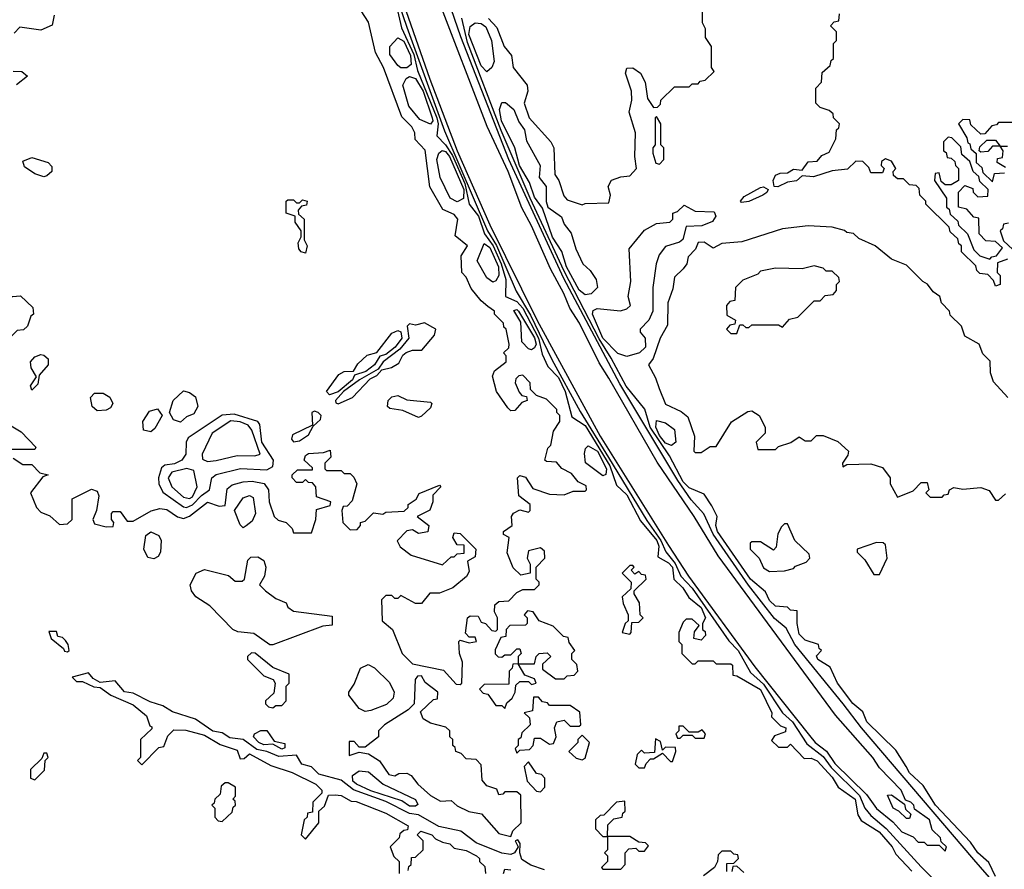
# Model space of a CAD drawing. Extents: x 2737310 to 2869991, y 870230 to 1012730.
# Tile 336 of 479: x 2781464 to 2784774, y 975869 to 978725. Entities that reach past the tile are written whole.
import ezdxf

# ---------------------------------------------------------------- set-up
doc = ezdxf.new("R2010")
doc.units = 0

msp = doc.modelspace()

# ---------------------------------------------------------------- linework, layer by layer
at = {"layer": '0CON02XD'}
for points in [[(2782661.1, 979005), (2782765, 978700), (2782891.6, 978351.6), (2783037.1, 978015), (2783066.5, 977966.5), (2783133.1, 977813.1), (2783181.7, 977731.7), (2783253.5, 977583.5), (2783348, 977408), (2783443.5, 977253.5), (2783572.1, 977042.1), (2783619.6, 976975), (2783636.8, 976936.8), (2783667.7, 976897.7), (2783686.7, 976855), (2783725, 976814.3), (2783847.7, 976637.7), (2783879.1, 976605), (2783921.1, 976531.1), (2783965, 976491.9), (2784028.1, 976395), (2784062.2, 976365), (2784110.8, 976290.8), (2784165, 976248.6), (2784191.7, 976211.7), (2784287, 976117), (2784305.7, 976075), (2784325, 976050), (2784376.9, 976006.9), (2784495, 975878), (2784566.9, 975806.9)], [(2782683.1, 978985), (2782842.3, 978525), (2782934.7, 978285), (2783045, 978036.2), (2783204.2, 977714.2), (2783415.6, 977325), (2783645, 976957.5), (2783712.9, 976855), (2783935, 976550), (2784119.5, 976319.5), (2784138, 976295), (2784176.4, 976266.4), (2784204.3, 976225), (2784311.2, 976121.2), (2784345, 976073.3), (2784399.3, 976029.3), (2784430, 975995), (2784468.3, 975978.3), (2784485, 975960), (2784505, 975960), (2784515, 975950), (2784555, 975950), (2784575, 975930)], [(2785385, 975082), (2784672.2, 975902.2), (2784294.5, 976344.5), (2784232.5, 976425), (2784070, 976625), (2784040.3, 976680.3), (2784001.8, 976711.8), (2783914.7, 976824.7), (2783795.3, 976995.3), (2783764.4, 977064.4), (2783721.7, 977111.7), (2783676.3, 977176.3), (2783481.1, 977501.1), (2783293.5, 977855), (2783108.8, 978255), (2782947.3, 978667.3), (2782861.8, 978915)], [(2782723.4, 978805), (2782747.8, 978697.8), (2782788.5, 978608.5), (2782801.5, 978555), (2782866.6, 978395), (2782870.8, 978375), (2782866.7, 978335), (2782895.5, 978305), (2782918.6, 978268.6), (2782960.5, 978175), (2782975.5, 978105.5), (2783006, 978065), (2783026.2, 978005), (2783055.6, 977965.6), (2783082.4, 977905), (2783097.9, 977852.1), (2783097.5, 977795), (2783135, 977778.1), (2783155, 977755.6), (2783207.9, 977655), (2783220.6, 977600.6), (2783240, 977560), (2783275, 977522.5), (2783297.8, 977475), (2783320, 977390), (2783365, 977361.4), (2783448, 977225), (2783470.8, 977160.8), (2783505, 977127.8), (2783551.1, 977041.1), (2783606, 976975), (2783612.3, 976955), (2783609.3, 976919.3), (2783645, 976899.4), (2783658.2, 976885), (2783663.3, 976845), (2783693.3, 976815), (2783713.3, 976783.3), (2783755, 976749.2), (2783770, 976715), (2783760, 976695), (2783760, 976675), (2783768.3, 976668.3), (2783770, 976655), (2783755, 976640), (2783730, 976645), (2783733, 976667), (2783748.3, 976688.3), (2783725, 976710), (2783705, 976710), (2783695, 976700), (2783680, 976665), (2783680, 976635), (2783690, 976625), (2783690, 976595), (2783725, 976560), (2783735, 976560), (2783745, 976570), (2783795, 976570), (2783805, 976560), (2783855, 976560), (2783860, 976555), (2783861.7, 976521.7), (2783875, 976520), (2783955, 976473.8), (2783992.5, 976395), (2783991.7, 976381.7), (2784021.7, 976351.7), (2784040, 976345), (2784038.3, 976331.7), (2784001.7, 976318.3), (2783991.7, 976301.7), (2784015, 976280), (2784045, 976280), (2784055, 976290), (2784101.7, 976241.7), (2784125, 976242.5), (2784145, 976233.3), (2784195, 976178.8), (2784215.8, 976145.8), (2784272.9, 976105), (2784282, 976052), (2784293.3, 976033.3), (2784353.8, 975995), (2784396.7, 975945), (2784410, 975920), (2784463.3, 975863.3)], [(2784575, 975930), (2784580, 975945), (2784561.7, 975961.7), (2784560, 975975), (2784531.7, 976001.7), (2784522.5, 976035), (2784471.7, 976071.7), (2784470, 976085), (2784460, 976095), (2784441.7, 976101.7), (2784427.5, 976135), (2784355, 976210), (2784332.5, 976245), (2784207, 976387), (2783812.5, 976922.5), (2783731.2, 977055), (2783607.3, 977237.3), (2783445, 977520), (2783412.3, 977572.3), (2783346, 977705), (2783313.3, 977755), (2783293.3, 977805), (2783248, 977888), (2783185, 978032.5), (2783152.3, 978092.3), (2783105.8, 978215), (2783035.8, 978365.8), (2782871.2, 978795)], [(2782945, 976490), (2782950, 976495), (2782952.5, 976565), (2782942.5, 976595), (2782940, 976635), (2782945, 976640), (2782975, 976630), (2783000, 976635), (2782995, 976650), (2782975, 976650), (2782962.5, 976662.5), (2782970, 976715), (2782978.3, 976721.7), (2783005, 976720), (2783015, 976700), (2783030, 976695), (2783051.7, 976671.7), (2783065, 976670), (2783070, 976675), (2783070, 976715), (2783060, 976735), (2783061.7, 976758.3), (2783075, 976770), (2783108.3, 976771.7), (2783135, 976800), (2783155, 976810), (2783195, 976810), (2783210, 976825), (2783210, 976835), (2783200, 976845), (2783200, 976885), (2783230, 976915), (2783228.3, 976938.3), (2783215, 976950), (2783175, 976940), (2783170, 976915), (2783180, 976895), (2783180, 976865), (2783148.3, 976858.3), (2783123, 976883), (2783103, 976933), (2783110, 976985), (2783090, 976995), (2783090, 977005), (2783120, 977025), (2783117.5, 977055), (2783123.6, 977066.4), (2783145, 977077.5), (2783175, 977070), (2783180, 977075), (2783180, 977095), (2783142.5, 977125), (2783137.5, 977185), (2783145, 977192.5), (2783165, 977187.5), (2783189.3, 977149.3), (2783245, 977130), (2783295, 977127.5), (2783325, 977140), (2783365, 977140), (2783370, 977145), (2783368.3, 977158.3), (2783341.7, 977171.7), (2783319.3, 977199.3), (2783287, 977217), (2783268.3, 977238.3), (2783235, 977240), (2783230, 977245), (2783240, 977285), (2783250, 977295), (2783258.3, 977341.7), (2783280, 977375), (2783280, 977395), (2783270, 977405), (2783270, 977415), (2783235, 977450), (2783201.7, 977461.7), (2783181.7, 977481.7), (2783180, 977505), (2783155, 977530), (2783141.7, 977528.3), (2783131.7, 977518.3), (2783130, 977505), (2783143, 977473), (2783151.7, 977461.7), (2783168.3, 977458.3), (2783170, 977445), (2783151.7, 977438.3), (2783128.3, 977411.7), (2783115, 977410), (2783105, 977420), (2783067.5, 977475), (2783053.6, 977526.4), (2783060, 977545), (2783100, 977575), (2783100, 977595), (2783090, 977605), (2783108.3, 977621.7), (2783110, 977635), (2783100, 977685), (2783091.7, 977691.7), (2783090, 977705), (2783060, 977735), (2783060, 977745), (2783038.3, 977761.7), (2783015, 977780), (2782981.7, 977821.7), (2782965, 977860), (2782950, 977875), (2782948.3, 977931.7), (2782970, 977965), (2782928.3, 977998.3), (2782937.5, 978055), (2782925, 978070), (2782887, 978087), (2782843, 978163), (2782827, 978287), (2782793, 978323), (2782792.5, 978345), (2782782.5, 978365), (2782748.8, 978398.8), (2782686.7, 978565), (2782660, 978615), (2782637, 978717), (2782612.5, 978755)], [(2783355, 978102.5), (2783365, 978107.5), (2783445, 978110), (2783450, 978135), (2783442.5, 978165), (2783453.6, 978186.4), (2783485, 978197.5), (2783515, 978200), (2783538, 978225), (2783532.5, 978265), (2783534, 978345), (2783513.3, 978415), (2783522.5, 978455), (2783521.2, 978485), (2783501.2, 978545), (2783505, 978562.5), (2783525, 978564), (2783551.2, 978545), (2783566.7, 978515), (2783575, 978460), (2783595, 978430), (2783608.3, 978431.7), (2783618.3, 978441.7), (2783620, 978455), (2783665, 978500), (2783715, 978500), (2783725, 978510), (2783745, 978510), (2783751.7, 978518.3), (2783768.3, 978521.7), (2783798.3, 978551.7), (2783790, 978565), (2783790, 978635), (2783770, 978665), (2783770, 978695), (2783760, 978715), (2783760, 978765)], [(2781580, 978740), (2781573, 978707), (2781535, 978690), (2781465, 978700), (2781445, 978680)], [(2784744.4, 975845), (2784722.5, 975892.5), (2784685, 975924), (2784660, 975960), (2784543.1, 976085), (2784501.2, 976151.2), (2784455, 976193.8), (2784444.3, 976214.3), (2784410, 976270), (2784312, 976365), (2784298.3, 976398.3), (2784265, 976426.7), (2784213.8, 976495), (2784188.3, 976548.3), (2784147.5, 976575), (2784143.3, 976586.7), (2784160, 976605), (2784151.7, 976611.7), (2784150, 976625), (2784105, 976640), (2784085, 976660), (2784077.5, 976695), (2784078.3, 976738.3), (2784055, 976740), (2784045, 976750), (2784005, 976753.3), (2783985, 976773.3), (2783971.7, 976801.7), (2783921.1, 976845), (2783809.4, 977005), (2783804.4, 977025), (2783808.8, 977055), (2783790.5, 977090.5), (2783765, 977130), (2783715, 977151.1), (2783695, 977172.2), (2783648.8, 977258.8), (2783583.8, 977355), (2783565.7, 977415.7), (2783503.2, 977493.2), (2783452.7, 977587.3), (2783412.3, 977652.3), (2783295, 977880), (2783180, 978125), (2783082.9, 978352.9), (2782969.1, 978649.1), (2782950.8, 978730.8)], [(2783039.7, 978729.7), (2783068.6, 978698.6), (2783092.5, 978635), (2783117.5, 978605), (2783123.3, 978565), (2783170, 978505), (2783172.5, 978485), (2783160, 978445), (2783176.7, 978395), (2783250, 978315), (2783260, 978295), (2783263.3, 978205), (2783276.7, 978185), (2783293, 978133), (2783305, 978120), (2783355, 978102.5)], [(2784785, 977920), (2784751.7, 977908.3), (2784750, 977875), (2784760, 977865), (2784760, 977835), (2784745, 977830), (2784738.3, 977848.3), (2784718.3, 977868.3), (2784691.7, 977871.7), (2784681.7, 977881.7), (2784678.3, 977898.3), (2784630, 977945), (2784630, 977965), (2784621.7, 977971.7), (2784618.3, 977988.3), (2784591.7, 978011.7), (2784588.3, 978028.3), (2784510, 978105), (2784510, 978115), (2784490, 978135), (2784488.3, 978158.3), (2784478.3, 978168.3), (2784455, 978170), (2784435, 978190), (2784415, 978190), (2784401.7, 978201.7), (2784400, 978215), (2784410, 978225), (2784395, 978250), (2784375, 978257.5), (2784361.7, 978248.3), (2784360, 978235), (2784370, 978225), (2784365, 978210), (2784325, 978210), (2784318.3, 978228.3), (2784298.3, 978248.3), (2784275, 978250), (2784247, 978223), (2784195, 978216.7), (2784133, 978197), (2784095, 978200), (2784076, 978184), (2784045, 978178.8), (2784013, 978163), (2784000, 978165), (2783996.7, 978185), (2784005, 978202.5), (2784020.7, 978209.3), (2784045, 978210), (2784065, 978223.3), (2784095, 978220), (2784115, 978247.5), (2784145, 978250), (2784161.2, 978268.8), (2784185, 978280), (2784207.5, 978325), (2784210, 978355), (2784218.3, 978361.7), (2784220, 978375), (2784200, 978395), (2784198.3, 978408.3), (2784185, 978420), (2784155, 978430), (2784140, 978445), (2784140, 978495), (2784160, 978515), (2784161.7, 978548.3), (2784188.3, 978571.7), (2784191.7, 978588.3), (2784200, 978595), (2784200, 978645), (2784210, 978655), (2784210, 978685), (2784190, 978705), (2784201.7, 978718.3), (2784218.3, 978721.7), (2784220, 978745)], [(2783035, 978550), (2783015, 978570), (2782974, 978675), (2782977.9, 978702.1), (2782995, 978714.4), (2783015, 978712.9), (2783031.5, 978701.5), (2783050.6, 978655), (2783058.8, 978585), (2783051.2, 978565), (2783035, 978550)], [(2782765, 978563.8), (2782745, 978564), (2782735, 978571.2), (2782708.1, 978608.1), (2782708.6, 978635), (2782735, 978664.2), (2782755, 978652.9), (2782777.8, 978605), (2782780, 978575), (2782765, 978563.8)], [(2781442.5, 978552.5), (2781471.7, 978551.7), (2781490, 978535), (2781453.6, 978506.4)], [(2782845, 978374.2), (2782809.7, 978389.7), (2782772, 978435), (2782752.5, 978505), (2782762.9, 978527.1), (2782775, 978534), (2782795, 978527.1), (2782820.7, 978485), (2782851.1, 978395), (2782852.5, 978385), (2782845, 978374.2)], [(2783365, 977800), (2783345, 977815.8), (2783301.8, 977895), (2783286.6, 977946.6), (2783255, 977994.2), (2783221.2, 978091.2), (2783195, 978128.8), (2783177.5, 978177.5), (2783144.1, 978235), (2783128.6, 978295), (2783083.3, 978385), (2783076.8, 978423.2), (2783085, 978447.5), (2783097, 978447), (2783125, 978423.8), (2783141.7, 978381.7), (2783161.2, 978355), (2783168.3, 978318.3), (2783214.2, 978235), (2783210, 978195), (2783234.1, 978164.1), (2783233.8, 978113.8), (2783240, 978095), (2783285, 978062.5), (2783295, 978037.5), (2783317.7, 978007.7), (2783333.3, 977955), (2783356.7, 977905), (2783381.7, 977881.7), (2783401.7, 977851.7), (2783406.2, 977825), (2783385, 977803.8), (2783365, 977800)], [(2783615, 978240), (2783630, 978255), (2783630, 978295), (2783620, 978305), (2783620, 978375), (2783605, 978400), (2783600, 978395), (2783600, 978305), (2783592.5, 978295), (2783593, 978277), (2783603, 978243), (2783615, 978240)], [(2784815, 978380), (2784755, 978380), (2784748.3, 978371.7), (2784731.7, 978368.3), (2784708.3, 978341.7), (2784695, 978340), (2784661.7, 978371.7), (2784658.3, 978388.3), (2784635, 978390), (2784620, 978375), (2784648.3, 978328.3), (2784651.7, 978311.7), (2784658.3, 978308.3), (2784661.7, 978291.7), (2784680, 978275), (2784680, 978245), (2784698.3, 978228.3), (2784701.7, 978211.7), (2784735, 978180)], [(2784725, 977920), (2784731.7, 977928.3), (2784748.3, 977931.7), (2784768.3, 977958.3), (2784745, 977980), (2784711.7, 977981.7), (2784690, 978005), (2784688.3, 978058.3), (2784671.7, 978061.7), (2784648.3, 978088.3), (2784620, 978095), (2784620, 978145), (2784641.7, 978168.3), (2784668.3, 978158.3), (2784670, 978145), (2784685, 978130), (2784718.3, 978131.7), (2784720, 978155), (2784691.7, 978181.7), (2784688.3, 978198.3), (2784670, 978215), (2784658.3, 978248.3), (2784631.7, 978271.7), (2784628.3, 978298.3), (2784598.3, 978328.3), (2784585, 978330), (2784570, 978315), (2784570, 978285), (2784578.3, 978278.3), (2784581.7, 978261.7), (2784595, 978260), (2784608.3, 978248.3), (2784610, 978235), (2784620, 978225), (2784620, 978185), (2784595, 978170), (2784575, 978170), (2784561.7, 978181.7), (2784555, 978210), (2784541.7, 978208.3), (2784540, 978185), (2784580, 978125), (2784580, 978095), (2784588.3, 978088.3), (2784591.7, 978071.7), (2784618.3, 978048.3), (2784620, 978035), (2784650, 978005), (2784671.7, 977951.7), (2784691.7, 977931.7), (2784725, 977920)], [(2784778.3, 978228.3), (2784750, 978245), (2784751.7, 978258.3), (2784768.3, 978261.7), (2784770, 978285), (2784760, 978300), (2784735, 978300), (2784718.3, 978281.7), (2784695, 978280), (2784690, 978285), (2784691.7, 978298.3), (2784715, 978320), (2784745, 978320), (2784760, 978300), (2784785, 978300)], [(2781545, 978197.5), (2781515, 978207.5), (2781480.7, 978230.7), (2781475, 978250), (2781505, 978262.5), (2781560, 978245), (2781571.7, 978231.7), (2781572.5, 978215), (2781555, 978200), (2781545, 978197.5)], [(2782935, 978113.1), (2782910.8, 978125), (2782878.1, 978195), (2782866.5, 978255), (2782872.9, 978277.1), (2782884.4, 978285.6), (2782895, 978282.2), (2782909.1, 978265), (2782957.3, 978155), (2782955.9, 978124.1), (2782935, 978113.1)], [(2784735, 978180), (2784741.7, 978208.3), (2784775, 978210)], [(2783890.7, 978110.7), (2783887.5, 978115), (2783899.3, 978130.7), (2783955, 978161.2), (2783965, 978163.3), (2783980, 978155), (2783975.9, 978144.1), (2783962.5, 978135), (2783915, 978113.8), (2783890.7, 978110.7)], [(2782425, 977940), (2782410, 977945), (2782402.5, 977955), (2782400, 977975), (2782410, 977995), (2782410, 978015), (2782390, 978045), (2782390, 978065), (2782360, 978075), (2782360, 978115), (2782365, 978120), (2782385, 978120), (2782395, 978110), (2782405, 978110), (2782415, 978120), (2782430, 978115), (2782428.3, 978101.7), (2782411.7, 978098.3), (2782400, 978085), (2782401.7, 978071.7), (2782420, 978055), (2782420, 977985), (2782430, 977965), (2782425, 977940)], [(2783505, 977593.3), (2783475, 977603.3), (2783425, 977654.4), (2783390, 977735), (2783391.9, 977748.1), (2783405, 977754), (2783483.6, 977746.4), (2783505, 977753.3), (2783517.5, 977765), (2783510, 977795), (2783518.8, 977845), (2783513.3, 977955), (2783565, 978017.5), (2783605, 978040), (2783650, 978045), (2783660, 978055), (2783660, 978075), (2783675, 978080), (2783698.3, 978101.7), (2783735, 978082), (2783799.2, 978079.2), (2783803.8, 978065), (2783792.9, 978047.1), (2783757.4, 978032.6), (2783705, 978030), (2783693.3, 977986.7), (2783682.5, 977977.5), (2783635, 977963.3), (2783613.3, 977935), (2783603.3, 977905), (2783592, 977825), (2783592, 977745), (2783578.8, 977715), (2783550, 977685), (2783550, 977675), (2783566.7, 977655), (2783568, 977625), (2783547.5, 977605), (2783505, 977593.3)], [(2784786.2, 977455), (2784738.3, 977508.3), (2784728.3, 977538.3), (2784727, 977577), (2784701.7, 977601.7), (2784690, 977635), (2784641.7, 977661.7), (2784630, 977695), (2784591.7, 977731.7), (2784590, 977745), (2784563, 977773), (2784557.5, 977795), (2784535, 977810), (2784516.4, 977836.4), (2784500, 977845), (2784445, 977900), (2784395, 977920), (2784340, 977965), (2784285, 977990), (2784267, 978007), (2784245, 978010), (2784237, 978017), (2784195, 978027.5), (2784115, 978032.5), (2784028.3, 978021.7), (2783891.7, 977978.3), (2783825, 977972.5), (2783795, 977957.5), (2783765, 977977.5), (2783745, 977976.7), (2783736, 977954), (2783711.7, 977928.3), (2783706.7, 977905), (2783695, 977887.5), (2783665, 977860), (2783659.3, 977820.7), (2783643, 977773), (2783641.7, 977698.3), (2783617.5, 977655), (2783593.6, 977586.4), (2783577.5, 977565), (2783601.7, 977521.7), (2783613.3, 977485), (2783635, 977432.5), (2783688.3, 977408.3), (2783710.7, 977390.7), (2783732.5, 977325), (2783730, 977275), (2783735, 977270), (2783755, 977270), (2783785, 977290), (2783805, 977290), (2783857, 977373), (2783911.7, 977408.3), (2783925, 977410), (2783950, 977395), (2783970, 977355), (2783970, 977335), (2783940, 977305), (2783945, 977280), (2784005, 977280), (2784015, 977290), (2784056.2, 977303.8), (2784085, 977322.5), (2784105, 977310), (2784125, 977310), (2784143, 977327), (2784165, 977327.5), (2784215, 977307.5), (2784250, 977275), (2784248.3, 977261.7), (2784230, 977235), (2784231.7, 977221.7), (2784245, 977230), (2784325, 977232.5), (2784365, 977220), (2784390, 977185), (2784390, 977165), (2784415, 977120), (2784468.3, 977141.7), (2784495, 977170), (2784515, 977170), (2784520, 977145), (2784510, 977135), (2784525, 977120), (2784565, 977120), (2784571.7, 977128.3), (2784585, 977130), (2784590, 977145), (2784605, 977152.5), (2784635, 977146.7), (2784695, 977152.5), (2784723, 977143), (2784745, 977110), (2784755, 977110), (2784778.3, 977131.7)], [(2784788.3, 978041.7), (2784771.7, 978038.3), (2784768.3, 978021.7), (2784760, 978015), (2784771.7, 977981.7), (2784818.3, 977938.3)], [(2783055, 977843.3), (2783035, 977857.5), (2783002, 977915), (2783025, 977973.3), (2783045, 977959.4), (2783073.6, 977895), (2783074.3, 977865.7), (2783065, 977847.5), (2783055, 977843.3)], [(2783875, 977670), (2783885, 977700), (2783895, 977700), (2783905, 977690), (2783915, 977690), (2783925, 977700), (2784015, 977700), (2784028.3, 977691.7), (2784051.7, 977718.3), (2784080, 977725), (2784135, 977780), (2784155, 977780), (2784171.7, 977798.3), (2784198.3, 977801.7), (2784210, 977815), (2784210, 977835), (2784220, 977845), (2784218.3, 977858.3), (2784195, 977880), (2784175, 977880), (2784165, 977890), (2784135, 977897.5), (2784095, 977887.5), (2784005, 977890), (2783955, 977880), (2783945, 977870), (2783895, 977850), (2783870, 977825), (2783868.3, 977781.7), (2783851.7, 977778.3), (2783840, 977765), (2783841.7, 977731.7), (2783870, 977715), (2783868.3, 977701.7), (2783851.7, 977698.3), (2783840, 977685), (2783855, 977670), (2783875, 977670)], [(2781435, 977660), (2781415, 977660), (2781391.7, 977681.7), (2781315, 977700), (2781310, 977705), (2781313, 977737), (2781325, 977750), (2781335, 977750), (2781365, 977720), (2781406.4, 977743.6), (2781425, 977780), (2781440, 977795), (2781467, 977797), (2781508.3, 977758.3), (2781510, 977735), (2781501.7, 977728.3), (2781490, 977695), (2781477, 977683), (2781455, 977680), (2781435, 977660)], [(2783185, 977616), (2783175, 977619.2), (2783152.6, 977642.6), (2783148.3, 977708.3), (2783125, 977747.5), (2783135, 977751.2), (2783141.2, 977745), (2783195, 977655.6), (2783200, 977635), (2783195, 977622), (2783185, 977616)], [(2782535, 977433.8), (2782582.5, 977455), (2782642.3, 977517.7), (2782665, 977528.8), (2782682, 977548), (2782714.3, 977555.7), (2782738.8, 977571.2), (2782751.9, 977598.1), (2782763, 977607), (2782785, 977614.2), (2782815.8, 977614.2), (2782858.8, 977665), (2782862.5, 977685), (2782825, 977706.2), (2782795, 977698.8), (2782775, 977703.3), (2782766.7, 977695), (2782771.9, 977655), (2782742.2, 977617.8), (2782685.7, 977575), (2782669.7, 977550.3), (2782606.2, 977515), (2782552.9, 977475), (2782526.2, 977445), (2782527, 977437), (2782535, 977433.8)], [(2782505, 977464.2), (2782496, 977475), (2782537.1, 977532.9), (2782555, 977543.1), (2782586.7, 977543.3), (2782601.2, 977568.8), (2782632.5, 977597.5), (2782665, 977606.7), (2782715, 977672), (2782735, 977680), (2782745, 977676), (2782748.9, 977655), (2782726.1, 977623.9), (2782695, 977599.6), (2782675, 977594), (2782656.7, 977565), (2782627.3, 977542.7), (2782589.3, 977530.7), (2782583.3, 977515), (2782535.2, 977474.8), (2782505, 977464.2)], [(2781505, 977480), (2781500, 977495), (2781520, 977525), (2781502.5, 977555), (2781500, 977575), (2781515, 977592.5), (2781535, 977600), (2781545, 977597.5), (2781560, 977585), (2781560, 977565), (2781530, 977530), (2781525, 977500), (2781505, 977480)], [(2781725, 977410), (2781707.5, 977425), (2781702.5, 977455), (2781715, 977470), (2781745, 977470), (2781766.7, 977456.7), (2781777.5, 977435), (2781769.3, 977420.7), (2781755, 977412.5), (2781725, 977410)], [(2782005, 977372.5), (2781980.7, 977380.7), (2781967.5, 977405), (2781980, 977445), (2782015, 977477.5), (2782035, 977472.5), (2782055, 977457.5), (2782063.3, 977425), (2782049.3, 977400.7), (2782025, 977390), (2782005, 977372.5)], [(2782805, 977387.5), (2782751.7, 977411.7), (2782708.3, 977418.3), (2782700, 977425), (2782702.5, 977445), (2782715, 977457.5), (2782735, 977462.5), (2782765, 977447.5), (2782845, 977440), (2782850, 977435), (2782845, 977420), (2782815, 977392.5), (2782805, 977387.5)], [(2781905, 977340), (2781880, 977345), (2781877.5, 977375), (2781900.7, 977409.3), (2781927, 977417), (2781942.5, 977395), (2781918.8, 977351.2), (2781905, 977340)], [(2782025, 977085.8), (2782045, 977094.3), (2782075, 977126.2), (2782102.5, 977145), (2782110, 977185), (2782124.1, 977195.9), (2782206.1, 977216.1), (2782295, 977212), (2782315, 977223.8), (2782317.1, 977245), (2782277.8, 977305), (2782271.2, 977365), (2782264.3, 977374.3), (2782185, 977399.4), (2782145, 977396), (2782030.5, 977319.5), (2782024.2, 977305), (2782022.5, 977265), (2782008.8, 977245), (2781985, 977231.9), (2781951.9, 977228.1), (2781941.2, 977218.8), (2781930.8, 977185), (2781932, 977165), (2781945, 977137.5), (2782015, 977088), (2782025, 977085.8)], [(2782385, 977306.2), (2782405, 977309.2), (2782435, 977330), (2782450.7, 977359.3), (2782475, 977381.2), (2782477.1, 977395), (2782467.5, 977405), (2782455, 977409.2), (2782446.7, 977405), (2782448.3, 977361.7), (2782380.6, 977329.4), (2782378, 977315), (2782385, 977306.2)], [(2782095, 977240), (2782125, 977243.8), (2782195, 977260), (2782255, 977258.8), (2782272.5, 977265), (2782244.3, 977345), (2782232.5, 977362.5), (2782205, 977373.5), (2782173.6, 977376.4), (2782111.2, 977335), (2782077.5, 977265), (2782078.3, 977248.3), (2782095, 977240)], [(2783655, 977294), (2783635, 977301.4), (2783615, 977328), (2783603.1, 977355), (2783605, 977377.5), (2783635, 977370), (2783665, 977347.5), (2783670, 977305), (2783655, 977294)], [(2781435, 977360), (2781469.3, 977339.3), (2781518.3, 977288.3), (2781515, 977280), (2781415, 977280)], [(2781441.7, 977251.7), (2781475, 977230), (2781505, 977230), (2781531.7, 977201.7), (2781560, 977195), (2781541.7, 977188.3), (2781500, 977135), (2781520, 977085), (2781535, 977070), (2781565, 977057.5), (2781598.3, 977028.3), (2781625, 977030), (2781640, 977045), (2781640, 977115), (2781705, 977147.5), (2781725, 977140), (2781730, 977125), (2781722.5, 977075), (2781710, 977045), (2781715, 977030), (2781755, 977020), (2781778.3, 977021.7), (2781780, 977035), (2781772.5, 977045), (2781772.5, 977065), (2781778.3, 977071.7), (2781801.7, 977071.7), (2781825, 977040), (2781845, 977040), (2781905.6, 977074.4), (2781935, 977081.9), (2781958.9, 977078.9), (2781995, 977053.8), (2782015, 977048), (2782035, 977056), (2782095, 977102.9), (2782135, 977090), (2782155, 977092.5), (2782161.7, 977148.3), (2782178.3, 977161.7), (2782215, 977171.2), (2782245, 977173.8), (2782286, 977166), (2782300, 977145), (2782302.5, 977105), (2782320, 977055), (2782333, 977043), (2782360, 977035), (2782380, 977015), (2782385, 977000), (2782445, 977000), (2782460, 977045), (2782461.7, 977078.3), (2782508.3, 977091.7), (2782510, 977105), (2782461.7, 977121.7), (2782460, 977155), (2782448.3, 977168.3), (2782435, 977170), (2782425, 977180), (2782415, 977170), (2782395, 977170), (2782380, 977185), (2782380, 977195), (2782398.3, 977211.7), (2782448.3, 977211.7), (2782448.3, 977218.3), (2782420, 977245), (2782425, 977260), (2782435, 977267.5), (2782485, 977270), (2782508.3, 977278.3), (2782510, 977255), (2782490, 977235), (2782490, 977215), (2782495, 977210), (2782545, 977210), (2782555, 977200), (2782575, 977200), (2782587, 977187), (2782597.5, 977165), (2782581.7, 977108.3), (2782565, 977090), (2782551.7, 977088.3), (2782547.5, 977075), (2782550, 977035), (2782575, 977010), (2782598.3, 977011.7), (2782610, 977025), (2782610, 977035), (2782625, 977040), (2782653, 977067), (2782685, 977062.5), (2782695, 977070), (2782757, 977073), (2782770, 977085), (2782770, 977095), (2782796.4, 977113.6), (2782807, 977133), (2782875, 977160), (2782880, 977155), (2782853, 977127), (2782853.3, 977105), (2782843, 977077), (2782800, 977055), (2782840, 977025), (2782836.4, 977003.6), (2782805, 976997.5), (2782785, 977010), (2782765, 977007.5), (2782733, 976973), (2782743.6, 976953.6), (2782780, 976925), (2782885, 976892.5), (2782915, 976920), (2782925, 976920), (2782935, 976930), (2782958.3, 976931.7), (2782958.3, 976958.3), (2782935, 976960), (2782920, 976985), (2782925, 977000), (2782945, 976997.5), (2782997.5, 976945), (2782995, 976920), (2782970, 976905), (2782975, 976870), (2782966.4, 976853.6), (2782920, 976815), (2782875, 976797.5), (2782843, 976797), (2782815, 976762.5), (2782795, 976762.5), (2782745, 976790), (2782735, 976780), (2782725, 976780), (2782715, 976790), (2782695, 976790), (2782685, 976780), (2782680, 976775), (2782682.5, 976705), (2782717.5, 976675), (2782750, 976595), (2782785, 976560), (2782888.3, 976538.3), (2782931.7, 976491.7), (2782945, 976490)], [(2783425, 977191.4), (2783366, 977236), (2783362.7, 977267.3), (2783366, 977284), (2783375, 977293.3), (2783406.2, 977275), (2783437.3, 977215), (2783435, 977196.2), (2783425, 977191.4)], [(2782035, 977115.7), (2782045, 977121.4), (2782060.6, 977155), (2782049.3, 977209.3), (2782026, 977216), (2781975, 977204), (2781962.9, 977185), (2781975.8, 977155), (2782015, 977120), (2782035, 977115.7)], [(2782215, 977017.5), (2782205, 977027.5), (2782185.8, 977075), (2782215, 977117.5), (2782236.2, 977126.2), (2782248.8, 977118.8), (2782257.1, 977065), (2782245, 977040), (2782225, 977023.3), (2782215, 977017.5)], [(2783985, 976870), (2784035, 976872.5), (2784065, 976880), (2784071.7, 976888.3), (2784108.3, 976901.7), (2784120, 976915), (2784118.3, 976928.3), (2784070, 976975), (2784045, 977030), (2784035, 977030), (2784025, 977020), (2784013, 976997), (2784007.5, 976952.5), (2783998.3, 976941.7), (2783955, 976970), (2783925, 976970), (2783920, 976965), (2783920, 976945), (2783950, 976915), (2783965, 976882.5), (2783985, 976870)], [(2781915, 976913.3), (2781895, 976917.5), (2781881.2, 976945), (2781888.3, 976991.7), (2781905, 977003.8), (2781931.7, 976991.7), (2781940, 976975), (2781937.5, 976935), (2781929.3, 976920.7), (2781915, 976913.3)], [(2784355, 976860), (2784380, 976915), (2784375, 976960), (2784367, 976967), (2784345, 976967.5), (2784280, 976945), (2784280, 976935), (2784305, 976910), (2784335, 976860), (2784355, 976860)], [(2782315, 976623.3), (2782305, 976623.3), (2782251.7, 976661.7), (2782197, 976667), (2782180, 976675), (2782103.3, 976755), (2782056.2, 976785), (2782041.2, 976805), (2782036.7, 976825), (2782057.5, 976865), (2782085, 976876.7), (2782166.4, 976856.4), (2782188.3, 976838.3), (2782211.7, 976838.3), (2782220, 976845), (2782231.2, 976908.8), (2782241.2, 976918.8), (2782265, 976920), (2782285, 976907.5), (2782291.2, 976885), (2782287.5, 976855), (2782270, 976825), (2782290, 976805), (2782325, 976780), (2782360, 976765), (2782365, 976750), (2782385, 976737.5), (2782515, 976720), (2782515, 976690), (2782483, 976687), (2782315, 976623.3)], [(2783515, 976660), (2783520, 976665), (2783521.7, 976698.3), (2783545, 976700), (2783560, 976715), (2783550, 976725), (2783547.5, 976765), (2783530, 976795), (2783530, 976805), (2783570, 976845), (2783568.3, 976858.3), (2783555, 976860), (2783545, 976870), (2783531.7, 976861.7), (2783520, 976875), (2783530, 976885), (2783525, 976890), (2783515, 976890), (2783490, 976865), (2783520, 976835), (2783518.3, 976811.7), (2783490, 976785), (2783493, 976763), (2783510, 976725), (2783510, 976705), (2783500, 976695), (2783490, 976665), (2783515, 976660)], [(2783295, 976510), (2783305, 976520), (2783328.3, 976521.7), (2783340, 976535), (2783337.5, 976557.5), (2783320, 976575), (2783320, 976595), (2783330, 976605), (2783311.7, 976631.7), (2783308.3, 976648.3), (2783291.7, 976651.7), (2783257, 976687), (2783210, 976705), (2783190, 976735), (2783171.7, 976738.3), (2783160, 976725), (2783170, 976715), (2783170, 976695), (2783165, 976690), (2783111.7, 976688.3), (2783100, 976675), (2783098.3, 976651.7), (2783081.7, 976648.3), (2783063, 976607), (2783063, 976593), (2783073, 976583), (2783085, 976582.5), (2783095, 976590), (2783115, 976590), (2783135, 976610), (2783145, 976610), (2783150, 976595), (2783140, 976585), (2783140, 976560), (2783195, 976560), (2783200, 976585), (2783210, 976595), (2783237, 976597), (2783250, 976585), (2783221.7, 976558.3), (2783221.7, 976541.7), (2783265, 976510), (2783295, 976510)], [(2781625, 976600), (2781630, 976605), (2781627.5, 976625), (2781618.3, 976638.3), (2781608.3, 976648.3), (2781591.7, 976651.7), (2781588.3, 976668.3), (2781561.7, 976668.3), (2781570, 976645), (2781611.7, 976611.7), (2781615, 976602.5), (2781625, 976600)], [(2782315, 976412.5), (2782325, 976420), (2782345, 976420), (2782360, 976435), (2782360, 976485), (2782370, 976495), (2782370, 976525), (2782315, 976547.5), (2782256.1, 976596.1), (2782243, 976597), (2782230, 976585), (2782230, 976575), (2782285, 976520), (2782316.7, 976506.7), (2782322.5, 976495), (2782318.3, 976461.7), (2782290, 976435), (2782290, 976425), (2782300, 976415), (2782315, 976412.5)], [(2782625, 976400), (2782605, 976410), (2782570, 976455), (2782570, 976465), (2782588.3, 976491.7), (2782610, 976545), (2782635, 976557.5), (2782656.4, 976546.4), (2782707.7, 976497.7), (2782723.3, 976465), (2782720, 976445), (2782697.3, 976422.7), (2782645, 976403.3), (2782625, 976400)], [(2783095, 976410), (2783101.7, 976428.3), (2783120, 976445), (2783130, 976465), (2783131.7, 976488.3), (2783145, 976500), (2783175, 976500), (2783185, 976490), (2783200, 976495), (2783195, 976510), (2783161.7, 976521.7), (2783140, 976560), (2783121.7, 976558.3), (2783120, 976545), (2783110, 976535), (2783108.3, 976491.7), (2783025, 976490), (2783010, 976475), (2783021.7, 976461.7), (2783038.3, 976458.3), (2783065, 976420), (2783085, 976420), (2783095, 976410)], [(2783227.8, 975867.8), (2783182.6, 975882.6), (2783152.4, 975902.4), (2783145.9, 975924.1), (2783146.4, 975956.4), (2783138.3, 975968.3), (2783130, 975965), (2783140, 975945), (2783127.5, 975925), (2783115, 975918.8), (2783085, 975923.8), (2782998.5, 975958.5), (2782947.1, 975997.1), (2782873, 976013), (2782805, 976052.5), (2782775, 976057.1), (2782695, 976096.9), (2782586.6, 976136.6), (2782545, 976168.8), (2782469.4, 976189.4), (2782445, 976213.8), (2782412.7, 976222.7), (2782395, 976253.3), (2782335, 976248.6), (2782295, 976265.6), (2782261.7, 976271.7), (2782215.5, 976305.5), (2782170.8, 976310.8), (2782145, 976328), (2782113.6, 976333.6), (2782055, 976373.8), (2781978.1, 976398.1), (2781945, 976419.2), (2781902.1, 976432.1), (2781845, 976461.2), (2781815.8, 976465.8), (2781785, 976502.5), (2781735, 976497.5), (2781710.7, 976510.7), (2781695, 976530), (2781640, 976515), (2781655, 976500), (2781675, 976500), (2781713, 976483), (2781735, 976480), (2781770, 976455), (2781845, 976422.5), (2781890, 976385), (2781901.7, 976351.7), (2781908.3, 976348.3), (2781908.3, 976341.7), (2781870, 976305), (2781870, 976245), (2781860, 976235), (2781875, 976220), (2781931.7, 976278.3), (2781948.3, 976281.7), (2781961.7, 976318.3), (2781981.7, 976338.3), (2782023, 976337), (2782085, 976320), (2782138.3, 976288.3), (2782195, 976270), (2782205, 976240), (2782218.3, 976241.7), (2782237, 976257), (2782308.3, 976218.3), (2782380, 976195), (2782460, 976155), (2782480, 976135), (2782480, 976125), (2782450, 976095), (2782448.3, 976061.7), (2782431.7, 976058.3), (2782430, 976045), (2782420, 976035), (2782410, 975985), (2782425, 975970), (2782470, 976025), (2782470, 976065), (2782488.3, 976081.7), (2782501.7, 976118.3), (2782525, 976120), (2782545, 976117.5), (2782578.3, 976098.3), (2782595, 976097.5), (2782695, 976057.5), (2782770, 976015), (2782768.3, 976001.7), (2782755, 976000), (2782741.7, 975988.3), (2782740, 975975), (2782710, 975945), (2782721.7, 975911.7), (2782740, 975895), (2782740, 975855)], [(2783115, 975980), (2783121.7, 975998.3), (2783150, 976025), (2783148.3, 976118.3), (2783135, 976130), (2783095, 976130), (2783088.3, 976121.7), (2783075, 976120), (2783068.3, 976138.3), (2783035, 976150), (2783018.3, 976168.3), (2783015, 976220), (2782998.3, 976238.3), (2782965, 976240), (2782948.3, 976258.3), (2782930, 976265), (2782928.3, 976278.3), (2782920, 976285), (2782920, 976305), (2782910, 976315), (2782910, 976335), (2782897, 976347), (2782845, 976360), (2782820, 976375), (2782811.7, 976398.3), (2782855, 976440), (2782868.3, 976441.7), (2782870, 976465), (2782827, 976497), (2782815, 976520), (2782801.7, 976518.3), (2782793, 976507), (2782790, 976425), (2782770, 976405), (2782690, 976355), (2782670, 976335), (2782670, 976315), (2782625, 976280), (2782605, 976280), (2782588.3, 976298.3), (2782571.7, 976298.3), (2782571.7, 976251.7), (2782605, 976262.5), (2782637, 976257), (2782673.3, 976233.3), (2782705, 976187.5), (2782725, 976183.3), (2782738.3, 976191.7), (2782765, 976192.5), (2782780, 976185), (2782802.5, 976155), (2782845, 976117.5), (2782878.3, 976098.3), (2782915, 976100), (2782935, 976082.5), (2782973.6, 976063.6), (2783016.2, 976056.2), (2783075, 975990), (2783115, 975980)], [(2783135, 976260), (2783145, 976270), (2783178.3, 976271.7), (2783190, 976285), (2783195, 976310), (2783215, 976310), (2783245, 976290), (2783258.3, 976291.7), (2783267.5, 976315), (2783262.5, 976345), (2783270, 976365), (2783295, 976370), (2783315, 976350), (2783345, 976350), (2783350, 976355), (2783347, 976397), (2783315, 976420), (2783245, 976420), (2783238.3, 976428.3), (2783221.7, 976431.7), (2783208.3, 976448.3), (2783191.7, 976448.3), (2783188.3, 976401.7), (2783160, 976395), (2783178.3, 976378.3), (2783180, 976355), (2783151.7, 976328.3), (2783148.3, 976311.7), (2783140, 976305), (2783140, 976285), (2783130, 976275), (2783135, 976260)], [(2782345, 976272.9), (2782315, 976290), (2782285, 976287.8), (2782268, 976295), (2782250, 976315), (2782253.3, 976325), (2782275, 976336.2), (2782295, 976336.2), (2782320, 976300), (2782355, 976292.5), (2782355, 976277.5), (2782345, 976272.9)], [(2783765, 976310), (2783770, 976325), (2783758.3, 976338.3), (2783745, 976330), (2783715, 976330), (2783695, 976350), (2783680, 976350), (2783680, 976335), (2783670, 976325), (2783675, 976310), (2783685, 976310), (2783695, 976320), (2783725, 976320), (2783735, 976310), (2783765, 976310)], [(2783355, 976237.5), (2783365, 976242.5), (2783380, 976295), (2783355, 976320), (2783340, 976305), (2783340, 976295), (2783310, 976265), (2783335, 976242.5), (2783355, 976237.5)], [(2783565, 976210), (2783570, 976225), (2783585, 976240), (2783595, 976240), (2783625, 976260), (2783651.7, 976231.7), (2783658.3, 976231.7), (2783670, 976265), (2783668.3, 976278.3), (2783635, 976280), (2783625, 976270), (2783618.3, 976298.3), (2783601.7, 976308.3), (2783598.3, 976261.7), (2783565, 976260), (2783555, 976270), (2783540, 976255), (2783533, 976223), (2783545, 976210), (2783565, 976210)], [(2781515, 976170), (2781547, 976203), (2781550, 976235), (2781560, 976245), (2781555, 976260), (2781545, 976260), (2781538.3, 976241.7), (2781500, 976205), (2781500, 976175), (2781515, 976170)], [(2783215, 976130), (2783230, 976145), (2783230, 976175), (2783218.3, 976188.3), (2783201.7, 976191.7), (2783175, 976230), (2783160, 976215), (2783170, 976165), (2783201.7, 976131.7), (2783215, 976130)], [(2782795, 976081.2), (2782775, 976081.9), (2782748.8, 976098.8), (2782645, 976132.7), (2782596, 976155), (2782584.4, 976165), (2782582.5, 976185), (2782605, 976200), (2782637.1, 976197.1), (2782685.6, 976155.6), (2782795, 976103.3), (2782802.5, 976087.5), (2782795, 976081.2)], [(2782145, 976030), (2782178.3, 976061.7), (2782181.7, 976078.3), (2782190, 976085), (2782188.3, 976098.3), (2782180, 976105), (2782190, 976115), (2782190, 976145), (2782165, 976160), (2782155, 976160), (2782141.7, 976148.3), (2782138.3, 976121.7), (2782120, 976105), (2782118.3, 976091.7), (2782110, 976085), (2782120, 976075), (2782120, 976045), (2782131.7, 976031.7), (2782145, 976030)], [(2784455, 976040), (2784445, 976040), (2784420, 976065), (2784400, 976075), (2784381.7, 976118.3), (2784395, 976120), (2784438.3, 976088.3), (2784441.7, 976071.7), (2784460, 976055), (2784455, 976040)], [(2783440, 975980), (2783441.7, 976018.3), (2783461.7, 976038.3), (2783490, 976045), (2783491.7, 976058.3), (2783500, 976065), (2783498.3, 976098.3), (2783470, 976095), (2783428.3, 976051.7), (2783415, 976050), (2783400, 976035), (2783400, 976005), (2783425, 975980), (2783435, 975980), (2783440, 975980)], [(2782770, 975865), (2782771.7, 975878.3), (2782780, 975885), (2782781.7, 975908.3), (2782795, 975910), (2782820, 975935), (2782820, 975965), (2782800, 975985), (2782813, 975997), (2782850, 975985), (2782861.7, 975971.7), (2782885, 975960), (2782910, 975955), (2782925, 975940), (2782965, 975932.5), (2783000, 975915), (2783010, 975905), (2783010, 975895), (2783028.3, 975878.3), (2783030, 975855)], [(2783485, 975870), (2783500, 975885), (2783500, 975925), (2783511.7, 975938.3), (2783535, 975940), (2783545, 975930), (2783565, 975930), (2783578.3, 975948.3), (2783568.3, 975958.3), (2783545, 975960), (2783515, 975980), (2783440, 975980), (2783440, 975935), (2783430, 975925), (2783440, 975915), (2783440, 975895), (2783420, 975875), (2783425, 975870), (2783485, 975870)], [(2783841.7, 975861.7), (2783841.7, 975888.3), (2783865, 975890), (2783880, 975905), (2783878.3, 975918.3), (2783865, 975920), (2783855, 975930), (2783825, 975930), (2783811.7, 975918.3), (2783810, 975895), (2783800, 975875), (2783763, 975847)], [(2783898.3, 975858.3), (2783875, 975880), (2783861.7, 975878.3), (2783858.3, 975861.7)], [(2783090, 975855), (2783095, 975870), (2783115, 975867.5)]]:
    msp.add_lwpolyline(points, dxfattribs=at)

doc.saveas('drawing.dxf')
